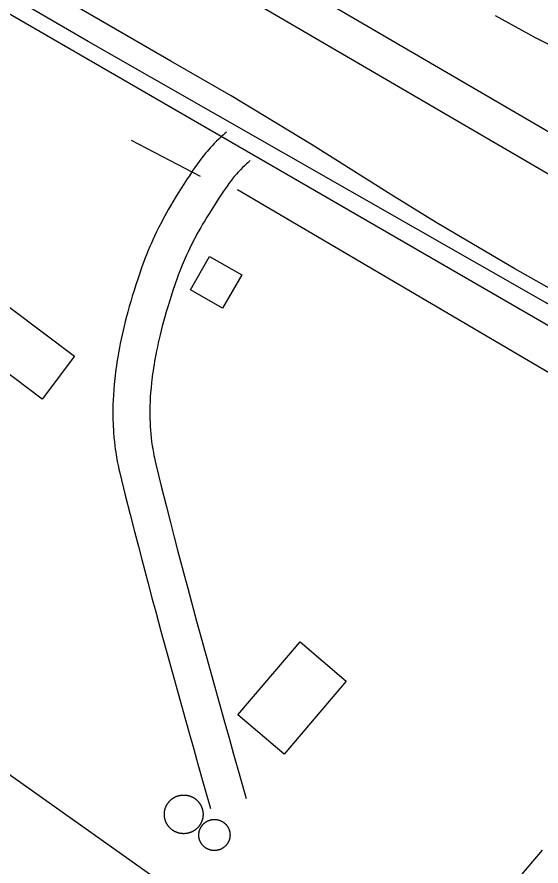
# Model space of a CAD drawing. Extents: x 3146026 to 3183936, y 897894 to 923344.
# Drawn here: x 3158184 to 3158609, y 910425 to 911114 of the extents above; entities that cross this region are included whole.
import ezdxf

# ---------------------------------------------------------------- set-up
doc = ezdxf.new("R2010")
doc.units = 0
for name, color, linetype in [('V-BLDG-OTLN', 7, 'Continuous'), ('V-LEVE-TOET', 7, 'Continuous'), ('V-ROAD-CNTR', 7, 'Continuous'), ('V-SITE-STRC', 7, 'Continuous'), ('V-SURV-LINE', 7, 'Continuous'), ('V-TOPO-SHOR', 7, 'Continuous')]:
    doc.layers.add(name, color=color, linetype=linetype)

msp = doc.modelspace()

# ---------------------------------------------------------------- linework, layer by layer
at = {"layer": 'V-BLDG-OTLN'}
for points in [[(3158340.14, 910919.37), (3158366.25, 910904.42), (3158350.84, 910877.49), (3158324.72, 910892.45)], [(3158230.99, 910838.46), (3158204.8, 910803.66), (3158128.07, 910861.41), (3158154.26, 910896.21)], [(3158450.98, 910574.92), (3158400.66, 910515.82), (3158363.27, 910547.66), (3158413.58, 910606.76)]]:
    msp.add_lwpolyline(points, close=True, dxfattribs=at)
at = {"layer": 'V-LEVE-TOET'}
for points in [[(3158652.21, 910872.85), (3158587.57, 910909.25), (3158523.72, 910947.04), (3158486.96, 910969.65), (3158422.72, 911010.28), (3158357.63, 911049.55), (3158308.75, 911077.84), (3158195.02, 911144.1), (3158102, 911196.94), (3157995.95, 911257.36), (3157923, 911297.96), (3157777.69, 911382.99), (3157742.15, 911403.65)], [(3158649.49, 911073.84), (3158604.16, 911096.64), (3158571.79, 911114.38)]]:
    msp.add_lwpolyline(points, dxfattribs=at)
at = {"layer": 'V-ROAD-CNTR'}
for points in [[(3159152.04, 910552.07), (3157708.32, 911388.09)], [(3158354.04, 911020.12), (3158352.75, 911019.05), (3158351.45, 911017.94), (3158350.23, 911016.86), (3158349.08, 911015.82), (3158347.94, 911014.76), (3158345.91, 911012.82), (3158344.06, 911010.95), (3158342.38, 911009.19), (3158340.86, 911007.54), (3158339.48, 911005.98), (3158338.22, 911004.52), (3158337.04, 911003.12), (3158335, 911000.58), (3158333.25, 910998.31), (3158331.78, 910996.32), (3158330.49, 910994.55), (3158328.37, 910991.54), (3158326.8, 910989.23), (3158325.63, 910987.49), (3158323.91, 910984.9), (3158322.18, 910982.26), (3158319.46, 910978.07), (3158316.95, 910974.12), (3158314.63, 910970.41), (3158312.49, 910966.92), (3158310.52, 910963.64), (3158308.7, 910960.55), (3158307.01, 910957.63), (3158305.46, 910954.89), (3158304.03, 910952.3), (3158302.71, 910949.86), (3158301.47, 910947.53), (3158299.24, 910943.21), (3158297.32, 910939.36), (3158295.69, 910935.95), (3158294.29, 910932.94), (3158293.09, 910930.28), (3158292.05, 910927.91), (3158290.32, 910923.79), (3158289.04, 910920.64), (3158288.1, 910918.22), (3158286.74, 910914.62), (3158285.43, 910910.97), (3158283.69, 910905.95), (3158282.06, 910901.09), (3158280.51, 910896.36), (3158279.05, 910891.76), (3158277.68, 910887.29), (3158276.38, 910882.93), (3158275.17, 910878.7), (3158274.03, 910874.59), (3158272.96, 910870.59), (3158271.96, 910866.71), (3158271.03, 910862.94), (3158270.16, 910859.28), (3158269.36, 910855.72), (3158268.61, 910852.27), (3158267.91, 910848.93), (3158267.27, 910845.67), (3158266.68, 910842.52), (3158266.14, 910839.46), (3158265.64, 910836.5), (3158265.18, 910833.62), (3158264.77, 910830.82), (3158264.39, 910828.12), (3158264.04, 910825.49), (3158263.73, 910822.95), (3158263.45, 910820.45), (3158262.97, 910815.69), (3158262.6, 910811.2), (3158262.32, 910806.98), (3158262.12, 910803.03), (3158261.99, 910799.32), (3158261.92, 910795.84), (3158261.9, 910792.57), (3158261.92, 910789.51), (3158261.98, 910786.64), (3158262.07, 910783.96), (3158262.18, 910781.43), (3158262.31, 910779.07), (3158262.46, 910776.82), (3158262.79, 910772.7), (3158263.15, 910769.07), (3158263.52, 910765.9), (3158263.89, 910763.12), (3158264.23, 910760.78)], [(3158373.26, 910997.09), (3158372.13, 910996.15), (3158371.14, 910995.3), (3158370.2, 910994.47), (3158369.32, 910993.68), (3158368.53, 910992.94), (3158366.94, 910991.41), (3158365.54, 910990), (3158364.27, 910988.68), (3158363.12, 910987.43), (3158362.07, 910986.25), (3158361.1, 910985.12), (3158360.24, 910984.09), (3158358.57, 910982.02), (3158357.17, 910980.2), (3158355.95, 910978.56), (3158354.92, 910977.13), (3158353.04, 910974.46), (3158351.64, 910972.41), (3158350.59, 910970.84), (3158348.96, 910968.39), (3158347.32, 910965.88), (3158344.7, 910961.85), (3158342.32, 910958.11), (3158340.13, 910954.61), (3158338.13, 910951.35), (3158336.3, 910948.3), (3158334.61, 910945.44), (3158333.07, 910942.76), (3158331.65, 910940.24), (3158330.34, 910937.88), (3158329.14, 910935.66), (3158328.04, 910933.6), (3158326, 910929.65), (3158324.28, 910926.19), (3158322.82, 910923.15), (3158321.58, 910920.47), (3158320.51, 910918.1), (3158319.61, 910916.05), (3158318.04, 910912.34), (3158316.92, 910909.55), (3158316.1, 910907.47), (3158314.9, 910904.26), (3158313.72, 910901), (3158312.09, 910896.27), (3158310.53, 910891.65), (3158309.07, 910887.17), (3158307.69, 910882.82), (3158306.39, 910878.6), (3158305.18, 910874.51), (3158304.04, 910870.55), (3158302.97, 910866.71), (3158301.98, 910862.98), (3158301.05, 910859.38), (3158300.19, 910855.88), (3158299.39, 910852.5), (3158298.64, 910849.23), (3158297.96, 910846.05), (3158297.32, 910842.98), (3158296.73, 910840.01), (3158296.19, 910837.14), (3158295.7, 910834.35), (3158295.25, 910831.66), (3158294.83, 910829.05), (3158294.46, 910826.53), (3158294.11, 910824.09), (3158293.81, 910821.73), (3158293.53, 910819.44), (3158293.28, 910817.27), (3158292.85, 910812.96), (3158292.52, 910808.97), (3158292.27, 910805.23), (3158292.09, 910801.74), (3158291.98, 910798.48), (3158291.92, 910795.43), (3158291.9, 910792.58), (3158291.92, 910789.92), (3158291.97, 910787.43), (3158292.04, 910785.1), (3158292.14, 910782.92), (3158292.25, 910780.88), (3158292.38, 910779.01), (3158292.67, 910775.41), (3158292.98, 910772.3), (3158293.29, 910769.59), (3158293.6, 910767.23), (3158293.92, 910765.09)], [(3158293.89, 910765.25), (3158294.18, 910763.41), (3158294.73, 910760.23), (3158295.17, 910757.88), (3158295.52, 910756.17), (3158296.1, 910753.52), (3158296.73, 910750.86), (3158301.13, 910733.05), (3158305.06, 910717.42), (3158308.54, 910703.75), (3158311.62, 910691.78), (3158314.34, 910681.33), (3158319.16, 910663.01), (3158322.82, 910649.3), (3158325.6, 910639.02), (3158329.8, 910623.61), (3158334.06, 910608.19), (3158351.84, 910543.95), (3158356.3, 910527.92), (3158359.66, 910515.91), (3158364.74, 910497.9), (3158369.88, 910479.9)], [(3158264.25, 910760.61), (3158264.58, 910758.54), (3158265.21, 910754.87), (3158265.74, 910752.09), (3158266.17, 910749.98), (3158266.85, 910746.88), (3158267.57, 910743.81), (3158272.02, 910725.8), (3158275.97, 910710.07), (3158279.48, 910696.31), (3158282.57, 910684.27), (3158285.32, 910673.73), (3158290.16, 910655.32), (3158293.85, 910641.52), (3158296.64, 910631.16), (3158300.87, 910615.66), (3158305.15, 910600.2), (3158322.94, 910535.93), (3158327.41, 910519.86), (3158330.78, 910507.8), (3158335.88, 910489.71), (3158341.04, 910471.66)], [(3158593.05, 910418.28), (3158602.08, 910428.78), (3158609.98, 910437.96)]]:
    msp.add_lwpolyline(points, dxfattribs=at)
at = {"layer": 'V-SITE-STRC'}
for points in [[(3158304.39, 910471.89), (3158304.48, 910472.15), (3158304.58, 910472.4), (3158304.67, 910472.66), (3158304.77, 910472.92), (3158304.88, 910473.17), (3158304.99, 910473.42), (3158305.1, 910473.67), (3158305.22, 910473.91), (3158305.34, 910474.16), (3158305.47, 910474.4), (3158305.6, 910474.64), (3158305.73, 910474.88), (3158305.87, 910475.12), (3158306.02, 910475.35), (3158306.16, 910475.58), (3158306.32, 910475.81), (3158306.47, 910476.03), (3158306.63, 910476.25), (3158306.79, 910476.47), (3158306.96, 910476.69), (3158307.13, 910476.9), (3158307.3, 910477.11), (3158307.48, 910477.32), (3158307.67, 910477.53), (3158307.85, 910477.73), (3158308.04, 910477.93), (3158308.23, 910478.12), (3158308.43, 910478.31), (3158308.63, 910478.5), (3158308.83, 910478.68), (3158309.03, 910478.87), (3158309.24, 910479.04), (3158309.45, 910479.22), (3158309.67, 910479.39), (3158309.89, 910479.55), (3158310.11, 910479.72), (3158310.33, 910479.87), (3158310.56, 910480.03), (3158310.78, 910480.18), (3158311.01, 910480.33), (3158311.25, 910480.47), (3158311.48, 910480.61), (3158311.72, 910480.74), (3158311.96, 910480.87), (3158312.21, 910481), (3158312.45, 910481.12), (3158312.7, 910481.24), (3158312.95, 910481.35), (3158313.2, 910481.46), (3158313.45, 910481.56), (3158313.71, 910481.66), (3158313.96, 910481.76), (3158314.22, 910481.85), (3158314.48, 910481.93), (3158314.74, 910482.02), (3158315, 910482.09), (3158315.27, 910482.17), (3158315.53, 910482.23), (3158315.8, 910482.3), (3158316.07, 910482.36), (3158316.33, 910482.41), (3158316.6, 910482.46), (3158316.87, 910482.5), (3158317.15, 910482.54), (3158317.42, 910482.58), (3158317.69, 910482.61), (3158317.96, 910482.64), (3158318.24, 910482.66), (3158318.51, 910482.67), (3158318.78, 910482.68), (3158319.05, 910482.69), (3158319.33, 910482.69), (3158319.6, 910482.69), (3158319.87, 910482.68), (3158320.15, 910482.67), (3158320.42, 910482.65), (3158320.69, 910482.63), (3158320.97, 910482.6), (3158321.24, 910482.57), (3158321.51, 910482.54), (3158321.78, 910482.49), (3158322.05, 910482.45), (3158322.32, 910482.4), (3158322.58, 910482.34), (3158322.85, 910482.28), (3158323.12, 910482.22), (3158323.38, 910482.15), (3158323.65, 910482.08), (3158323.91, 910482), (3158324.17, 910481.91), (3158324.43, 910481.83), (3158324.69, 910481.74), (3158324.94, 910481.64), (3158325.2, 910481.54), (3158325.45, 910481.43), (3158325.7, 910481.32), (3158325.95, 910481.21), (3158326.2, 910481.09), (3158326.44, 910480.97), (3158326.69, 910480.84)], [(3158326.69, 910480.84), (3158326.92, 910480.71), (3158327.16, 910480.58), (3158327.4, 910480.44), (3158327.63, 910480.29), (3158327.86, 910480.15), (3158328.09, 910480), (3158328.32, 910479.84), (3158328.54, 910479.68), (3158328.76, 910479.52), (3158328.97, 910479.35), (3158329.19, 910479.18), (3158329.4, 910479), (3158329.61, 910478.83), (3158329.81, 910478.64), (3158330.01, 910478.46), (3158330.21, 910478.27), (3158330.4, 910478.08), (3158330.6, 910477.88), (3158330.78, 910477.68), (3158330.97, 910477.48), (3158331.15, 910477.28), (3158331.33, 910477.07), (3158331.5, 910476.86), (3158331.67, 910476.64), (3158331.84, 910476.42), (3158332, 910476.2), (3158332.16, 910475.98), (3158332.31, 910475.76), (3158332.46, 910475.53), (3158332.61, 910475.3), (3158332.75, 910475.06), (3158332.89, 910474.83), (3158333.03, 910474.59), (3158333.15, 910474.35), (3158333.28, 910474.1), (3158333.4, 910473.86), (3158333.52, 910473.61), (3158333.63, 910473.36), (3158333.74, 910473.11), (3158333.84, 910472.86), (3158333.95, 910472.6), (3158334.04, 910472.35), (3158334.13, 910472.09), (3158334.22, 910471.83), (3158334.3, 910471.57), (3158334.38, 910471.31), (3158334.45, 910471.04), (3158334.52, 910470.78), (3158334.58, 910470.51), (3158334.64, 910470.24), (3158334.69, 910469.97), (3158334.74, 910469.71), (3158334.79, 910469.44), (3158334.83, 910469.17), (3158334.86, 910468.89), (3158334.89, 910468.62), (3158334.92, 910468.35), (3158334.94, 910468.08), (3158334.95, 910467.8), (3158334.97, 910467.53)], [(3158317.08, 910451.49), (3158316.81, 910451.53), (3158316.54, 910451.58), (3158316.28, 910451.63), (3158316.01, 910451.68), (3158315.74, 910451.74), (3158315.47, 910451.81), (3158315.21, 910451.88), (3158314.95, 910451.95), (3158314.69, 910452.03), (3158314.42, 910452.11), (3158314.16, 910452.2), (3158313.91, 910452.29), (3158313.65, 910452.39), (3158313.4, 910452.49), (3158313.14, 910452.59), (3158312.89, 910452.7), (3158312.64, 910452.82), (3158312.4, 910452.94), (3158312.15, 910453.06), (3158311.91, 910453.19), (3158311.67, 910453.32), (3158311.43, 910453.45), (3158311.19, 910453.59), (3158310.96, 910453.73), (3158310.73, 910453.88), (3158310.5, 910454.03), (3158310.28, 910454.19), (3158310.06, 910454.35), (3158309.84, 910454.51), (3158309.62, 910454.68), (3158309.41, 910454.85), (3158309.2, 910455.02), (3158308.99, 910455.2), (3158308.78, 910455.38), (3158308.58, 910455.57), (3158308.38, 910455.76), (3158308.19, 910455.95), (3158308, 910456.14), (3158307.81, 910456.34), (3158307.62, 910456.55), (3158307.44, 910456.75), (3158307.27, 910456.96), (3158307.09, 910457.17), (3158306.92, 910457.39), (3158306.76, 910457.6), (3158306.59, 910457.82), (3158306.44, 910458.05), (3158306.28, 910458.27), (3158306.13, 910458.5), (3158305.98, 910458.73), (3158305.84, 910458.96), (3158305.7, 910459.2), (3158305.57, 910459.44), (3158305.44, 910459.68), (3158305.31, 910459.92), (3158305.19, 910460.17), (3158305.07, 910460.41), (3158304.96, 910460.66), (3158304.85, 910460.92), (3158304.75, 910461.17), (3158304.65, 910461.42), (3158304.55, 910461.68), (3158304.46, 910461.94), (3158304.38, 910462.2), (3158304.29, 910462.46), (3158304.22, 910462.72), (3158304.14, 910462.99), (3158304.08, 910463.25), (3158304.01, 910463.52), (3158303.95, 910463.78), (3158303.9, 910464.05), (3158303.85, 910464.32), (3158303.81, 910464.59), (3158303.77, 910464.86), (3158303.73, 910465.13), (3158303.7, 910465.41), (3158303.68, 910465.68), (3158303.65, 910465.95), (3158303.64, 910466.22), (3158303.63, 910466.5), (3158303.62, 910466.77), (3158303.62, 910467.04), (3158303.62, 910467.32), (3158303.63, 910467.59), (3158303.64, 910467.87), (3158303.66, 910468.14), (3158303.68, 910468.41), (3158303.71, 910468.68), (3158303.74, 910468.95), (3158303.77, 910469.23), (3158303.82, 910469.5), (3158303.86, 910469.77), (3158303.91, 910470.03), (3158303.97, 910470.3), (3158304.03, 910470.57), (3158304.09, 910470.84), (3158304.16, 910471.1), (3158304.23, 910471.37), (3158304.31, 910471.63), (3158304.39, 910471.89)], [(3158334.97, 910467.53), (3158334.97, 910467.26), (3158334.98, 910466.98), (3158334.97, 910466.71), (3158334.97, 910466.44), (3158334.95, 910466.16), (3158334.93, 910465.89), (3158334.91, 910465.62), (3158334.89, 910465.34), (3158334.85, 910465.07), (3158334.82, 910464.8), (3158334.78, 910464.53), (3158334.73, 910464.26), (3158334.68, 910463.99), (3158334.63, 910463.72), (3158334.57, 910463.46), (3158334.5, 910463.19), (3158334.43, 910462.93), (3158334.36, 910462.66), (3158334.28, 910462.4), (3158334.2, 910462.14), (3158334.11, 910461.88), (3158334.02, 910461.62), (3158333.92, 910461.37), (3158333.82, 910461.11), (3158333.72, 910460.86), (3158333.61, 910460.61), (3158333.49, 910460.36), (3158333.38, 910460.11), (3158333.25, 910459.87), (3158333.13, 910459.63), (3158332.99, 910459.39), (3158332.86, 910459.15), (3158332.72, 910458.91), (3158332.58, 910458.68), (3158332.43, 910458.45), (3158332.28, 910458.22), (3158332.12, 910458), (3158331.96, 910457.77), (3158331.8, 910457.55), (3158331.63, 910457.34), (3158331.46, 910457.13), (3158331.29, 910456.91), (3158331.11, 910456.7), (3158330.93, 910456.5), (3158330.74, 910456.3), (3158330.55, 910456.1), (3158330.36, 910455.91), (3158330.17, 910455.71), (3158329.97, 910455.53), (3158329.77, 910455.34), (3158329.56, 910455.16), (3158329.35, 910454.98), (3158329.14, 910454.81), (3158328.93, 910454.64), (3158328.71, 910454.47), (3158328.49, 910454.31), (3158328.26, 910454.15), (3158328.04, 910454), (3158327.81, 910453.85), (3158327.58, 910453.7), (3158327.35, 910453.56), (3158327.11, 910453.42), (3158326.87, 910453.29), (3158326.63, 910453.16), (3158326.39, 910453.03), (3158326.14, 910452.91), (3158325.89, 910452.79), (3158325.65, 910452.68), (3158325.39, 910452.57), (3158325.14, 910452.47), (3158324.89, 910452.37), (3158324.63, 910452.27), (3158324.37, 910452.18), (3158324.11, 910452.09), (3158323.85, 910452.01), (3158323.59, 910451.94), (3158323.32, 910451.86), (3158323.06, 910451.79), (3158322.79, 910451.73), (3158322.53, 910451.67), (3158322.26, 910451.62), (3158321.99, 910451.57), (3158321.72, 910451.52), (3158321.45, 910451.48), (3158321.18, 910451.45), (3158320.91, 910451.42), (3158320.63, 910451.39), (3158320.36, 910451.37), (3158320.09, 910451.35), (3158319.81, 910451.34), (3158319.54, 910451.34), (3158319.27, 910451.34), (3158318.99, 910451.34), (3158318.72, 910451.35), (3158318.45, 910451.36), (3158318.17, 910451.37), (3158317.9, 910451.4), (3158317.63, 910451.42), (3158317.36, 910451.46), (3158317.08, 910451.49)], [(3158331.58, 910451.2), (3158331.6, 910451.42), (3158331.62, 910451.64), (3158331.65, 910451.86), (3158331.67, 910452.08), (3158331.71, 910452.29), (3158331.75, 910452.51), (3158331.79, 910452.73), (3158331.83, 910452.95), (3158331.88, 910453.16), (3158331.93, 910453.37), (3158331.99, 910453.59), (3158332.05, 910453.8), (3158332.11, 910454.01), (3158332.18, 910454.22), (3158332.25, 910454.43), (3158332.33, 910454.64), (3158332.4, 910454.84), (3158332.49, 910455.05), (3158332.57, 910455.25), (3158332.66, 910455.45), (3158332.75, 910455.65), (3158332.85, 910455.85), (3158332.95, 910456.05), (3158333.05, 910456.25), (3158333.16, 910456.44), (3158333.27, 910456.63), (3158333.38, 910456.82), (3158333.49, 910457.01), (3158333.61, 910457.19), (3158333.74, 910457.38), (3158333.86, 910457.56), (3158333.99, 910457.74), (3158334.12, 910457.91), (3158334.26, 910458.09), (3158334.4, 910458.26), (3158334.54, 910458.43), (3158334.68, 910458.59), (3158334.83, 910458.76), (3158334.98, 910458.92), (3158335.13, 910459.08), (3158335.28, 910459.24), (3158335.44, 910459.39), (3158335.6, 910459.54), (3158335.77, 910459.69), (3158335.93, 910459.84), (3158336.1, 910459.98), (3158336.27, 910460.12), (3158336.45, 910460.25), (3158336.62, 910460.39), (3158336.8, 910460.52), (3158336.98, 910460.64), (3158337.16, 910460.77), (3158337.34, 910460.89), (3158337.53, 910461.01), (3158337.72, 910461.12), (3158337.91, 910461.23), (3158338.1, 910461.34), (3158338.3, 910461.44), (3158338.49, 910461.55), (3158338.69, 910461.64), (3158338.89, 910461.74), (3158339.09, 910461.83), (3158339.29, 910461.91), (3158339.5, 910462), (3158339.7, 910462.08), (3158339.91, 910462.15), (3158340.12, 910462.23), (3158340.33, 910462.3), (3158340.54, 910462.36), (3158340.75, 910462.42), (3158340.96, 910462.48), (3158341.18, 910462.53), (3158341.39, 910462.59), (3158341.61, 910462.63), (3158341.82, 910462.68), (3158342.04, 910462.71), (3158342.26, 910462.75), (3158342.48, 910462.78), (3158342.7, 910462.81), (3158342.92, 910462.83), (3158343.13, 910462.85), (3158343.36, 910462.87), (3158343.57, 910462.88), (3158343.8, 910462.89), (3158344.02, 910462.9), (3158344.24, 910462.9), (3158344.46, 910462.89), (3158344.68, 910462.89), (3158344.9, 910462.88), (3158345.12, 910462.86), (3158345.34, 910462.84), (3158345.56, 910462.82), (3158345.78, 910462.8), (3158345.99, 910462.77), (3158346.21, 910462.73), (3158346.43, 910462.69), (3158346.65, 910462.65), (3158346.86, 910462.61), (3158347.08, 910462.56), (3158347.29, 910462.51)], [(3158347.29, 910462.51), (3158347.51, 910462.45), (3158347.72, 910462.39), (3158347.93, 910462.33), (3158348.14, 910462.26), (3158348.35, 910462.19), (3158348.55, 910462.11), (3158348.76, 910462.04), (3158348.97, 910461.95), (3158349.17, 910461.87), (3158349.37, 910461.78), (3158349.57, 910461.69), (3158349.77, 910461.59), (3158349.97, 910461.49), (3158350.16, 910461.39), (3158350.36, 910461.29), (3158350.55, 910461.17), (3158350.74, 910461.06), (3158350.92, 910460.95), (3158351.11, 910460.83), (3158351.29, 910460.71), (3158351.47, 910460.58), (3158351.65, 910460.45), (3158351.83, 910460.32), (3158352, 910460.18), (3158352.17, 910460.05), (3158352.34, 910459.9), (3158352.51, 910459.76), (3158352.67, 910459.61), (3158352.84, 910459.46), (3158353, 910459.31), (3158353.15, 910459.16), (3158353.31, 910459), (3158353.46, 910458.84), (3158353.61, 910458.68), (3158353.75, 910458.51), (3158353.89, 910458.34), (3158354.03, 910458.17), (3158354.17, 910458), (3158354.3, 910457.82), (3158354.43, 910457.64), (3158354.56, 910457.46), (3158354.69, 910457.28), (3158354.81, 910457.09), (3158354.92, 910456.91), (3158355.04, 910456.72), (3158355.15, 910456.53), (3158355.26, 910456.34), (3158355.36, 910456.14), (3158355.46, 910455.95), (3158355.56, 910455.75), (3158355.65, 910455.55), (3158355.74, 910455.35), (3158355.83, 910455.15), (3158355.92, 910454.94), (3158356, 910454.74), (3158356.07, 910454.53), (3158356.14, 910454.32), (3158356.21, 910454.11), (3158356.28, 910453.9), (3158356.34, 910453.69)], [(3158356.34, 910453.69), (3158356.4, 910453.48), (3158356.45, 910453.26), (3158356.5, 910453.05), (3158356.55, 910452.83), (3158356.59, 910452.62), (3158356.63, 910452.4), (3158356.67, 910452.18), (3158356.7, 910451.97), (3158356.73, 910451.75), (3158356.75, 910451.53), (3158356.77, 910451.31), (3158356.79, 910451.09), (3158356.8, 910450.87), (3158356.81, 910450.65), (3158356.81, 910450.43), (3158356.81, 910450.2), (3158356.81, 910449.98), (3158356.81, 910449.77), (3158356.79, 910449.54), (3158356.78, 910449.32), (3158356.76, 910449.1), (3158356.74, 910448.88), (3158356.71, 910448.67), (3158356.68, 910448.45), (3158356.65, 910448.23), (3158356.61, 910448.01), (3158356.57, 910447.8), (3158356.53, 910447.58), (3158356.48, 910447.36), (3158356.42, 910447.15), (3158356.37, 910446.94), (3158356.31, 910446.72), (3158356.24, 910446.51), (3158356.18, 910446.3), (3158356.11, 910446.1), (3158356.03, 910445.89), (3158355.95, 910445.68), (3158355.87, 910445.48), (3158355.79, 910445.27), (3158355.7, 910445.07), (3158355.6, 910444.87), (3158355.51, 910444.67), (3158355.41, 910444.48), (3158355.31, 910444.28), (3158355.2, 910444.09), (3158355.09, 910443.9), (3158354.98, 910443.7), (3158354.86, 910443.52), (3158354.74, 910443.33), (3158354.62, 910443.15), (3158354.5, 910442.97), (3158354.37, 910442.79), (3158354.23, 910442.61), (3158354.1, 910442.44), (3158353.96, 910442.27), (3158353.82, 910442.1), (3158353.68, 910441.93), (3158353.53, 910441.77), (3158353.38, 910441.6), (3158353.23, 910441.44), (3158353.07, 910441.29), (3158352.92, 910441.13), (3158352.75, 910440.98), (3158352.59, 910440.83), (3158352.42, 910440.69), (3158352.26, 910440.55), (3158352.08, 910440.41), (3158351.91, 910440.27), (3158351.74, 910440.14), (3158351.56, 910440.01), (3158351.38, 910439.88), (3158351.2, 910439.76), (3158351.01, 910439.64), (3158350.82, 910439.52), (3158350.64, 910439.4), (3158350.45, 910439.29), (3158350.25, 910439.19), (3158350.06, 910439.08), (3158349.86, 910438.98), (3158349.67, 910438.88), (3158349.47, 910438.79), (3158349.26, 910438.7), (3158349.06, 910438.61), (3158348.86, 910438.53), (3158348.65, 910438.45), (3158348.45, 910438.37), (3158348.24, 910438.3), (3158348.03, 910438.23), (3158347.82, 910438.16), (3158347.61, 910438.1), (3158347.39, 910438.04), (3158347.18, 910437.99), (3158346.96, 910437.94), (3158346.75, 910437.89), (3158346.53, 910437.85), (3158346.32, 910437.81), (3158346.1, 910437.77), (3158345.88, 910437.74), (3158345.66, 910437.71), (3158345.44, 910437.69)], [(3158345.44, 910437.69), (3158345.22, 910437.67), (3158345, 910437.66), (3158344.78, 910437.64), (3158344.56, 910437.63), (3158344.34, 910437.63), (3158344.12, 910437.63), (3158343.9, 910437.63), (3158343.68, 910437.64), (3158343.46, 910437.65), (3158343.24, 910437.66), (3158343.02, 910437.68), (3158342.8, 910437.7), (3158342.58, 910437.73), (3158342.36, 910437.76), (3158342.15, 910437.79), (3158341.93, 910437.83), (3158341.71, 910437.87), (3158341.5, 910437.92), (3158341.28, 910437.96), (3158341.07, 910438.02), (3158340.85, 910438.07), (3158340.64, 910438.13), (3158340.43, 910438.2), (3158340.22, 910438.26), (3158340.01, 910438.34), (3158339.8, 910438.41), (3158339.6, 910438.48), (3158339.39, 910438.57), (3158339.19, 910438.65), (3158338.99, 910438.74), (3158338.79, 910438.84), (3158338.59, 910438.93), (3158338.39, 910439.03), (3158338.2, 910439.13), (3158338, 910439.24), (3158337.81, 910439.35), (3158337.62, 910439.46), (3158337.44, 910439.58), (3158337.25, 910439.7), (3158337.07, 910439.82), (3158336.88, 910439.95), (3158336.71, 910440.07), (3158336.53, 910440.21), (3158336.35, 910440.34), (3158336.18, 910440.48), (3158336.01, 910440.62), (3158335.85, 910440.76), (3158335.68, 910440.91), (3158335.52, 910441.06), (3158335.36, 910441.21), (3158335.2, 910441.37), (3158335.05, 910441.53), (3158334.9, 910441.69), (3158334.75, 910441.85), (3158334.6, 910442.02), (3158334.46, 910442.19), (3158334.32, 910442.36), (3158334.19, 910442.53), (3158334.05, 910442.7), (3158333.92, 910442.88), (3158333.8, 910443.06), (3158333.67, 910443.24), (3158333.55, 910443.43), (3158333.43, 910443.62), (3158333.32, 910443.8), (3158333.21, 910443.99), (3158333.1, 910444.19), (3158332.99, 910444.38), (3158332.89, 910444.58), (3158332.8, 910444.78), (3158332.7, 910444.97), (3158332.61, 910445.18), (3158332.53, 910445.38), (3158332.44, 910445.59), (3158332.36, 910445.79), (3158332.29, 910445.99), (3158332.21, 910446.2), (3158332.15, 910446.41), (3158332.08, 910446.62), (3158332.02, 910446.83), (3158331.96, 910447.05), (3158331.91, 910447.26), (3158331.85, 910447.48), (3158331.81, 910447.69), (3158331.76, 910447.91), (3158331.73, 910448.12), (3158331.69, 910448.34), (3158331.66, 910448.56), (3158331.63, 910448.78), (3158331.61, 910449), (3158331.59, 910449.22), (3158331.57, 910449.44), (3158331.56, 910449.66), (3158331.55, 910449.88), (3158331.54, 910450.1), (3158331.54, 910450.32), (3158331.55, 910450.54), (3158331.55, 910450.76), (3158331.56, 910450.98), (3158331.58, 910451.2)]]:
    msp.add_lwpolyline(points, dxfattribs=at)
at = {"layer": 'V-SURV-LINE'}
for points in [[(3158228.73, 911246.25), (3159215.92, 910669.78)], [(3159200.79, 910643.88), (3158213.6, 911220.35)]]:
    msp.add_lwpolyline(points, dxfattribs=at)
at = {"layer": 'V-TOPO-SHOR'}
for p, q in [((3158276.74, 911013.56), (3158332.58, 910984.51)), ((3158362.78, 910973.56), (3158810.2, 910710.66))]:
    msp.add_line(p, q, dxfattribs=at)
for points in [[(3158888.29, 910721.58), (3158612.22, 910882.08), (3158241.83, 911093.59), (3157894.41, 911295.79), (3157765.77, 911371.76), (3157664.5, 911439.75), (3157621.74, 911469.9), (3157578.11, 911521.86), (3157540.36, 911576.56), (3157518.52, 911629.39), (3157501, 911680.66), (3157482.3, 911742.11), (3157466.26, 911794.79), (3157453.36, 911856.1), (3157447.94, 911870.76), (3157414.73, 911932.6), (3157396.6, 911960.65), (3157364.19, 911997.8), (3157300.4, 912056.09), (3157073.31, 912197.06), (3156567.9, 912518.09)], [(3158294.41, 910416.5), (3157886.87, 910705.93), (3157858.4, 910727), (3157839.88, 910740.55), (3157792.32, 910698.25), (3157740.67, 910666.23), (3157701.01, 910648.4), (3157647.07, 910639.66), (3157595.8, 910622.14), (3157504.72, 910580.98), (3157437.46, 910562.43), (3157362.83, 910539.72)]]:
    msp.add_lwpolyline(points, dxfattribs=at)

doc.saveas('drawing.dxf')
